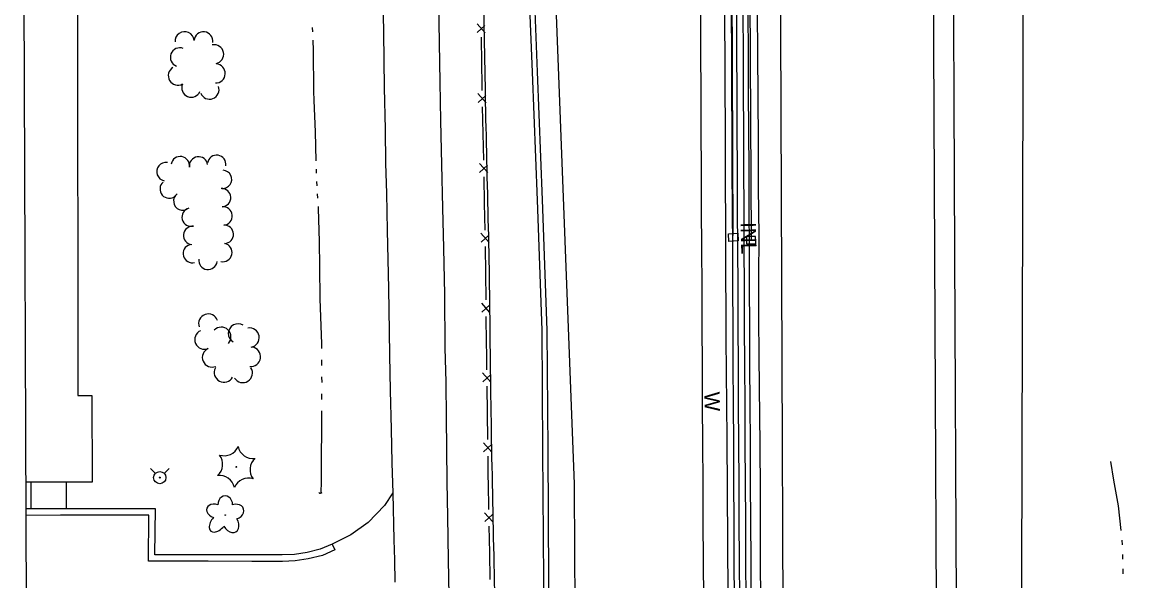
# Model space of a CAD drawing. Extents: x 589250 to 1188077, y 162953 to 363065.
# Drawn here: x 593740.9 to 594172.1, y 183117.6 to 183335 of the extents above; entities that cross this region are included whole.
import ezdxf

# ---------------------------------------------------------------- set-up
doc = ezdxf.new("R2010")
doc.units = 0
for name, color, linetype in [('E_BLD', 7, 'Continuous'), ('E_DRN', 7, 'Continuous'), ('E_DRN_SS_UG', 7, 'Continuous'), ('E_DRN_Text', 7, 'Continuous'), ('E_DWY', 7, 'Continuous'), ('E_FEN', 7, 'Continuous'), ('E_FEN_P', 7, 'Continuous'), ('E_LAND_TreeLine_P', 7, 'Continuous'), ('E_LAND_Vegetation', 7, 'Continuous'), ('E_MAP_Limits', 7, 'Continuous'), ('E_PATH_Sidewalk', 7, 'Continuous'), ('E_RDWY', 7, 'Continuous'), ('E_RDWY_Barrier', 7, 'Continuous'), ('E_RDWY_Gravel', 7, 'Continuous'), ('E_RDWY_PavtEdge', 7, 'Continuous'), ('E_UTL_WHydrant', 7, 'Continuous'), ('E_WAL', 7, 'Continuous'), ('E_WAL_Text', 7, 'Continuous'), ('E_WTR_FlowLine', 7, 'Continuous'), ('P_RDWY_BarrierConc', 7, 'Continuous')]:
    doc.layers.add(name, color=color, linetype=linetype)

msp = doc.modelspace()

# ---------------------------------------------------------------- linework, layer by layer
at = {"layer": 'E_BLD'}
for p, q in [((593762.37, 183361.82), (593762.65, 183189.75)), ((593762.65, 183189.75), (593768.05, 183189.76)), ((593768.05, 183189.76), (593768.11, 183155.97)), ((593768.11, 183155.97), (593742.27, 183155.93))]:
    msp.add_line(p, q, dxfattribs=at)
at = {"layer": 'E_DRN'}
for p, q in [((594015.6, 183252.58), (594019.23, 183252.81)), ((594015.79, 183249.6), (594015.6, 183252.58)), ((594019.23, 183252.81), (594019.42, 183249.83)), ((594019.42, 183249.83), (594015.79, 183249.6)), ((594026.22, 183251.63), (594022.63, 183251.61)), ((594022.63, 183251.61), (594022.65, 183248.75)), ((594022.65, 183248.75), (594026.23, 183248.77)), ((594026.23, 183248.77), (594026.22, 183251.63))]:
    msp.add_line(p, q, dxfattribs=at)
msp.add_arc((593856.96, 183152.47), 0.774, 219.4137, 325.6739, dxfattribs=at)
at = {"layer": 'E_DRN_SS_UG'}
msp.add_line((594024.62, 183249.99), (594024.02, 183368.73), dxfattribs=at)
msp.add_arc((765915.25, 184089.41), 171899.91, 180.1634506, 180.2791363, dxfattribs=at)
at = {"layer": 'E_DWY'}
for p, q in [((593885.14, 183151.8), (593881.91, 183146.95)), ((593755.91, 183145.59), (593742.31, 183145.56)), ((593765.9, 183145.59), (593755.91, 183145.59)), ((593777.34, 183145.65), (593765.9, 183145.59)), ((593792.75, 183145.59), (593777.34, 183145.65)), ((593792.6, 183127.73), (593792.75, 183145.59)), ((593881.91, 183146.95), (593875.53, 183140.36)), ((593755.91, 183143.09), (593742.32, 183143.06)), ((593765.91, 183143.09), (593755.91, 183143.09)), ((593777.35, 183143.15), (593765.91, 183143.09)), ((593790.23, 183143.1), (593777.35, 183143.15)), ((593790.07, 183125.23), (593790.23, 183143.1)), ((593875.53, 183140.36), (593868.77, 183135.47)), ((593868.77, 183135.47), (593861.51, 183131.89)), ((593861.51, 183131.89), (593856.9, 183129.87)), ((593861.51, 183131.89), (593862.51, 183129.6)), ((593798.68, 183127.75), (593792.6, 183127.73)), ((593813.34, 183127.74), (593798.68, 183127.75)), ((593830.22, 183127.68), (593813.34, 183127.74)), ((593842.09, 183127.66), (593830.22, 183127.68)), ((593846.89, 183127.88), (593842.09, 183127.66)), ((593851.73, 183128.64), (593846.89, 183127.88)), ((593856.9, 183129.87), (593851.73, 183128.64)), ((593857.7, 183127.49), (593852.21, 183126.19)), ((593862.51, 183129.6), (593857.7, 183127.49)), ((593798.68, 183125.25), (593790.07, 183125.23)), ((593813.33, 183125.24), (593798.68, 183125.25)), ((593830.21, 183125.18), (593813.33, 183125.24)), ((593842.15, 183125.16), (593830.21, 183125.18)), ((593847.14, 183125.39), (593842.15, 183125.16)), ((593852.21, 183126.19), (593847.14, 183125.39))]:
    msp.add_line(p, q, dxfattribs=at)
at = {"layer": 'E_FEN'}
msp.add_lwpolyline([(594179.07, 184466.06), (594158.77, 184332.69), (594144.87, 184200.42), (594138.31, 183991.8), (594131.21, 183705.3), (594129.24, 182970.46), (594129.66, 182548.32), (594162.87, 182523.97)], dxfattribs=at)
at = {"layer": 'E_FEN_P'}
for p, q in [((593921.04, 183330.78), (593917.85, 183334.35)), ((593917.89, 183330.9), (593920.94, 183333.66)), ((593919.74, 183318.79), (593919.61, 183329.16)), ((593919.84, 183310.77), (593919.74, 183318.79)), ((593919.89, 183308.41), (593919.84, 183310.77)), ((593921.45, 183303.61), (593918.22, 183307.16)), ((593918.29, 183303.71), (593921.32, 183306.5)), ((593920.25, 183291.61), (593920.03, 183301.99)), ((593920.47, 183281.24), (593920.25, 183291.61)), ((593922.02, 183276.44), (593918.8, 183279.99)), ((593918.87, 183276.54), (593921.89, 183279.32)), ((593920.82, 183264.44), (593920.6, 183274.81)), ((593921.04, 183254.06), (593920.82, 183264.44)), ((593922.6, 183249.27), (593919.37, 183252.81)), ((593919.45, 183249.36), (593922.47, 183252.15)), ((593921.28, 183237.26), (593921.17, 183247.64)), ((593921.38, 183226.88), (593921.28, 183237.26)), ((593922.89, 183222.07), (593919.7, 183225.65)), ((593919.74, 183222.2), (593922.79, 183224.95)), ((593921.55, 183210.08), (593921.45, 183220.46)), ((593921.6, 183205.7), (593921.55, 183210.08)), ((593921.68, 183199.7), (593921.6, 183205.7)), ((593923.2, 183194.9), (593920, 183198.47)), ((593920.05, 183195.02), (593923.09, 183197.78)), ((593921.91, 183182.9), (593921.77, 183193.28)), ((593922.05, 183172.53), (593921.91, 183182.9)), ((593923.57, 183167.72), (593920.37, 183171.29)), ((593920.42, 183167.84), (593923.46, 183170.6)), ((593922.24, 183157.9), (593922.13, 183166.1)), ((593922.28, 183155.72), (593922.24, 183157.9)), ((593922.47, 183145.35), (593922.28, 183155.72)), ((593924.01, 183140.55), (593920.8, 183144.1)), ((593920.86, 183140.66), (593923.9, 183143.43)), ((593922.78, 183128.55), (593922.59, 183138.92)), ((593922.96, 183118.17), (593922.78, 183128.55))]:
    msp.add_line(p, q, dxfattribs=at)
at = {"layer": 'E_LAND_TreeLine_P'}
for centre, radius, start, end in [((593804.1, 183327.58), 3.69, 4.7178, 184.7178), ((593811.46, 183327.51), 3.69, 353.425, 173.425), ((593815.63, 183322.48), 3.69, 281.6506, 101.6506), ((593802.27, 183321.3), 3.69, 69.2601, 249.2601), ((593801.46, 183314.14), 3.69, 120.2716, 300.2716), ((593816.23, 183315.01), 3.69, 267.66, 87.66), ((593806.67, 183309.46), 3.69, 157.2673, 337.2673), ((593813.83, 183308.69), 3.69, 200.5678, 20.5678), ((593802.43, 183279.13), 3.58, 350.0486, 170.0486), ((593809.53, 183279.03), 3.58, 8.1346, 188.1346), ((593816.58, 183279.66), 3.58, 350.9468, 170.9468), ((593796.82, 183276.81), 3.58, 80.3167, 260.3167), ((593818.86, 183273.8), 3.58, 266.0723, 86.0723), ((593798.13, 183270.05), 3.58, 131.0945, 311.0945), ((593818.49, 183266.69), 3.58, 273.3004, 93.3004), ((593803.41, 183265.37), 3.58, 127.6505, 307.6505), ((593806.67, 183259.11), 3.58, 104.7787, 284.7787), ((593819.03, 183259.56), 3.58, 275.5394, 95.5394), ((593807.25, 183251.99), 3.58, 84.5741, 264.5741), ((593819.54, 183252.43), 3.58, 272.2329, 92.2329), ((593807.09, 183244.92), 3.58, 105.1395, 285.1395), ((593819.01, 183245.35), 3.58, 257.8384, 77.8384), ((593813.21, 183242.3), 3.58, 172.2597, 352.2597), ((593813.34, 183217.67), 3.77, 19.6945, 199.6945), ((593824.89, 183213.86), 3.77, 58.8941, 238.8941), ((593811.83, 183211.45), 3.77, 113.0139, 293.0139), ((593818.39, 183212.54), 3.77, 316.706, 136.706), ((593829.36, 183212.25), 3.77, 279.5109, 99.5109), ((593814.77, 183204.52), 3.77, 113.0139, 293.0139), ((593829.91, 183204.77), 3.77, 262.5632, 82.5632), ((593819.41, 183198.64), 3.77, 151.8571, 331.8571), ((593826.74, 183198.49), 3.77, 212.2319, 32.2319)]:
    msp.add_arc(centre, radius, start, end, dxfattribs=at)
at = {"layer": 'E_LAND_Vegetation'}
for centre, radius in [((593824.23, 183161.91), 0.167), ((593819.92, 183143.21), 0.128)]:
    msp.add_circle(centre, radius, dxfattribs=at)
for centre, radius, start, end in [((593819.53, 183172.16), 5.9, 251.7713, 337.5362), ((593830.7, 183171.07), 5.9, 191.7666, 277.5316), ((593813, 183162.96), 5.9, 311.7713, 37.5362), ((593835.45, 183160.86), 5.9, 131.7713, 217.5362), ((593817.7, 183152.71), 5.91, 11.811, 97.4871), ((593828.93, 183151.66), 5.9, 71.7713, 157.5362)]:
    msp.add_arc(centre, radius, start, end, dxfattribs=at)
for centre, major_axis, ratio in [((593819.91, 183147.19), (0.01, -3.45), 0.832022), ((593816.2, 183144.73), (3.43, -1.17), 0.716896), ((593823.61, 183144.49), (-3.46, -1.05), 0.782863), ((593817.39, 183140.53), (3.11, 3.59), 0.560249), ((593821.91, 183140.3), (-2.15, 3.63), 0.691916)]:
    msp.add_ellipse(centre, major_axis=major_axis, ratio=ratio, start_param=1.570796, end_param=4.712389, dxfattribs=at)
at = {"layer": 'E_MAP_Limits'}
msp.add_line((593740.94, 183539.37), (593743.02, 182940.48), dxfattribs=at)
at = {"layer": 'E_PATH_Sidewalk'}
for p, q in [((593744.49, 183145.56), (593744.5, 183155.93)), ((593758.23, 183145.59), (593758.16, 183155.95))]:
    msp.add_line(p, q, dxfattribs=at)
at = {"layer": 'E_RDWY'}
for p, q in [((593881.2, 183346.16), (593881.45, 183330.98)), ((593903.24, 183326.95), (593902.97, 183342.57)), ((594027.05, 183322.94), (594026.98, 183338.96)), ((593881.45, 183330.98), (593881.77, 183309.41)), ((593903.47, 183311.6), (593903.24, 183326.95)), ((594027.23, 183305.91), (594027.05, 183322.94)), ((593881.77, 183309.41), (593882.07, 183293.39)), ((593903.79, 183296.55), (593903.47, 183311.6)), ((594027.27, 183288.39), (594027.23, 183305.91)), ((593904.22, 183279.65), (593903.79, 183296.55)), ((593882.07, 183293.39), (593882.31, 183279.99)), ((594027.3, 183270.58), (594027.27, 183288.39)), ((593882.31, 183279.99), (593882.6, 183268.4)), ((593904.6, 183262.7), (593904.22, 183279.65)), ((594027.55, 183251.88), (594027.3, 183270.58)), ((593882.6, 183268.4), (593882.88, 183253.87)), ((593904.91, 183246.98), (593904.6, 183262.7)), ((593882.88, 183253.87), (593883.43, 183231.35)), ((594027.47, 183235.54), (594027.55, 183251.88)), ((593905.32, 183229.02), (593904.91, 183246.98)), ((594027.46, 183219.67), (594027.47, 183235.54)), ((593883.43, 183231.35), (593883.65, 183214.6)), ((593905.48, 183208.23), (593905.32, 183229.02)), ((594027.63, 183205.34), (594027.46, 183219.67)), ((593883.65, 183214.6), (593883.86, 183205.38)), ((593883.86, 183205.38), (593884.13, 183191.67)), ((593905.8, 183194.86), (593905.48, 183208.23)), ((594027.72, 183192.77), (594027.63, 183205.34)), ((593884.13, 183191.67), (593884.45, 183176.62)), ((593905.94, 183180.92), (593905.8, 183194.86)), ((594027.98, 183170.69), (594027.72, 183192.77)), ((593906.15, 183169.07), (593905.94, 183180.92)), ((593884.45, 183176.62), (593884.72, 183163.53)), ((594028.14, 183152.32), (594027.98, 183170.69)), ((593906.29, 183155.98), (593906.15, 183169.07)), ((593884.72, 183163.53), (593885.14, 183151.71)), ((593906.51, 183142.68), (593906.29, 183155.98)), ((593885.14, 183151.71), (593885.5, 183133.49)), ((594028.13, 183137.04), (594028.14, 183152.32)), ((593906.71, 183125.83), (593906.51, 183142.68)), ((594028.16, 183124.57), (594028.13, 183137.04)), ((593885.5, 183133.49), (593885.75, 183125.82)), ((593885.75, 183125.82), (593885.83, 183117.03)), ((593906.95, 183111.92), (593906.71, 183125.83)), ((594028.2, 183110.7), (594028.16, 183124.57))]:
    msp.add_line(p, q, dxfattribs=at)
at = {"layer": 'E_RDWY_Barrier'}
for points in [[(593946.5, 182715.91), (593946.09, 182772.51), (593945.79, 182820.34), (593945.35, 182869.68), (593945.18, 182921.06), (593944.76, 182967.46), (593944.45, 183017.04), (593944.19, 183066.49), (593943.79, 183117.9), (593943.5, 183168.49), (593943.18, 183215.15), (593941.37, 183265.74), (593939.4, 183315.52), (593937.5, 183362.94), (593935.43, 183416.37), (593934.38, 183451.72), (593934.07, 183499.21), (593933.94, 183547.88), (593933.83, 183598.48), (593933.71, 183645.63), (593933.55, 183695.71)], [(593948.5, 182715.92), (593948.09, 182772.53), (593947.79, 182820.35), (593947.35, 182869.69), (593947.18, 182921.07), (593946.76, 182967.47), (593946.45, 183017.05), (593946.19, 183066.51), (593945.78, 183117.91), (593945.5, 183168.5), (593945.18, 183215.19), (593943.37, 183265.81), (593941.39, 183315.6), (593939.5, 183363.02), (593937.43, 183416.44), (593936.38, 183451.76), (593936.06, 183499.22), (593935.94, 183547.88), (593935.83, 183598.48), (593935.71, 183645.63), (593935.55, 183695.72)]]:
    msp.add_lwpolyline(points, dxfattribs=at)
at = {"layer": 'E_RDWY_Gravel'}
msp.add_lwpolyline([(594104.39, 183109.04), (594103.67, 183244.68), (594102.45, 183544.69), (594102.55, 183616.42), (594104.9, 183771.5), (594105.73, 183800.25), (594106.12, 183813.33), (594107.59, 183857.71), (594109.36, 183903.09), (594110.06, 183919.51), (594111.22, 183945.18)], dxfattribs=at)
at = {"layer": 'E_RDWY_PavtEdge'}
msp.add_line((593944.26, 183453.71), (593955.63, 183155.24), dxfattribs=at)
for points in [[(594030.35, 185336.23), (594031.9, 184647.15), (594032.91, 184199.11), (594033.47, 183947.18), (594037.62, 182911.64), (594041.18, 182449.73), (594043.4, 182169.14)], [(594093.4, 182169.53), (594088.28, 182819.81), (594097.4, 182944.94), (594094.45, 183544.69), (594096.37, 183747.2), (594099.26, 183848.43), (594103.42, 183949.62), (594112.26, 184135.72), (594119.25, 184282.78), (594121.1, 184321.82), (594123.11, 184321.82), (594140.21, 184471.08), (594158.55, 184857.33)]]:
    msp.add_lwpolyline(points, dxfattribs=at)
for radius, start, end in [(171896.59, 180.1287302, 180.4530652), (171946.59, 180.3112583, 180.3317952)]:
    msp.add_arc((765899.68, 184089.33), radius, start, end, dxfattribs=at)
at = {"layer": 'E_UTL_WHydrant'}
for points in [[(593792.79, 183159.42), (593790.84, 183161.37)], [(593796.12, 183159.42), (593798.07, 183161.37)]]:
    msp.add_lwpolyline(points, dxfattribs=at)
for radius in [2.38, 0.182]:
    msp.add_circle((593794.45, 183157.75), radius, dxfattribs=at)
at = {"layer": 'E_WAL'}
for p, q in [((594014.33, 183322.06), (594013.93, 183355.47)), ((594014.47, 183281.35), (594014.33, 183322.06)), ((594014.59, 183247.59), (594014.47, 183281.35)), ((594014.79, 183211.83), (594014.59, 183247.59)), ((594015.1, 183172.95), (594014.79, 183211.83)), ((594015.48, 183112.14), (594015.1, 183172.95))]:
    msp.add_line(p, q, dxfattribs=at)
at = {"layer": 'E_WTR_FlowLine'}
for p, q in [((593853.72, 183332.86), (593853.8, 183331.24)), ((593853.96, 183328), (593854.16, 183323.98)), ((593854.16, 183323.98), (593854.3, 183308.18)), ((593854.3, 183308.18), (593854.44, 183304.53)), ((593854.44, 183304.53), (593854.89, 183292.29)), ((593854.89, 183292.29), (593855.18, 183281.06)), ((593855.26, 183277.82), (593855.3, 183276.21)), ((593855.44, 183272.97), (593855.53, 183271.35)), ((593855.73, 183268.12), (593855.83, 183266.5)), ((593856.03, 183263.27), (593856.08, 183262.45)), ((593856.08, 183262.45), (593856.5, 183249.62)), ((593856.5, 183249.62), (593856.63, 183239.81)), ((593856.63, 183239.81), (593856.77, 183227.36)), ((593856.77, 183227.36), (593857.31, 183209.82)), ((593857.31, 183209.82), (593857.32, 183207.95)), ((593857.36, 183203.56), (593857.37, 183201.36)), ((593857.41, 183196.96), (593857.43, 183194.77)), ((593857.43, 183194.77), (593857.43, 183194.77)), ((593857.39, 183190.37), (593857.38, 183188.17)), ((593857.35, 183183.78), (593857.3, 183176.24)), ((593857.3, 183176.24), (593857.25, 183165.99)), ((593857.25, 183165.99), (593857.25, 183156.4)), ((594164.17, 183164.05), (594165.45, 183156.78)), ((593857.25, 183156.4), (593857.04, 183151.7)), ((594165.45, 183156.78), (594167.18, 183146.84)), ((594167.18, 183146.84), (594168.27, 183137.2)), ((594168.67, 183133.47), (594168.73, 183131.59)), ((594168.85, 183127.85), (594168.91, 183125.97)), ((594169.05, 183121.78), (594168.98, 183120.35)), ((594169.03, 183122.22), (594169.05, 183121.78))]:
    msp.add_line(p, q, dxfattribs=at)
msp.add_open_spline([(593911.97, 183912.19), (593911.91, 183858.65), (593912.94, 183806.43), (593912.64, 183753), (593913.96, 183701.2), (593913.83, 183649.35), (593914.89, 183596.33), (593915.97, 183545.34), (593918.73, 183510.43), (593918.29, 183502.75), (593917.9, 183447.78), (593919.44, 183395.19), (593920.42, 183342.33), (593921.23, 183290.94), (593922.7, 183238.8), (593923.02, 183187.08), (593924.31, 183130.32), (593925.32, 183076.66), (593926.11, 183026.36), (593925.98, 182977.02), (593926.68, 182926.68), (593927.73, 182877.7), (593928.92, 182816.48), (593929.06, 182805.27)], degree=3, dxfattribs=at)
at = {"layer": 'P_RDWY_BarrierConc'}
for radius in [171884.59, 171882.59, 171880.09, 171878.09]:
    msp.add_arc((765899.68, 184089.33), radius, 180.1287302, 180.4530652, dxfattribs=at)

# ---------------------------------------------------------------- texts
at = {"layer": 'E_DRN_Text'}
msp.add_text('INL', height=6, rotation=271.5599, dxfattribs=at).set_placement((594020.31, 183257.08))
at = {"layer": 'E_WAL_Text'}
msp.add_text('W', height=6, rotation=271.5599, dxfattribs=at).set_placement((594006.19, 183191.07))

doc.saveas('drawing.dxf')
